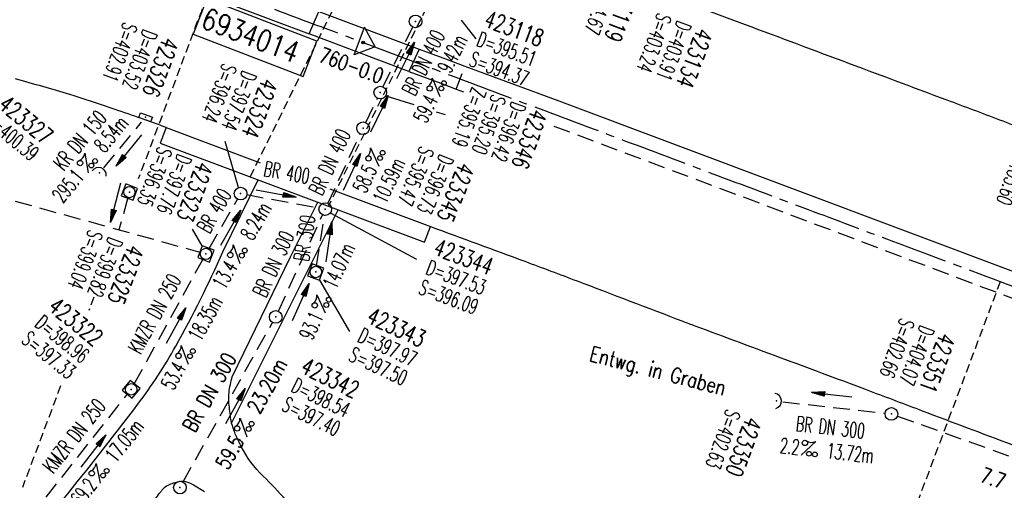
# Model space of a CAD drawing. Extents: x 450316 to 454644, y 428795 to 436505.
# Tile 264 of 324: x 452469 to 452586, y 434020 to 434076. Entities that reach past the tile are written whole.
import ezdxf
from ezdxf.enums import TextEntityAlignment as Align

# ---------------------------------------------------------------- set-up
doc = ezdxf.new("R2010")
doc.units = 0
doc.header["$LTSCALE"] = 2
doc.header["$MEASUREMENT"] = 0
for name, pattern in [('ACHSE', [5.5, 4, -0.5, 0.5, -0.5]), ('AUSGEZOGEN', [0]), ('GESTRICH-X2', [1.5, 1, -0.5]), ('GESTRICHELT', [0.75, 0.5, -0.25])]:
    doc.linetypes.add(name, pattern=pattern)
doc.layers.get('0').update_dxf_attribs({"linetype": 'CONTINUOUS'})
for name, color, linetype in [('ACHSETOP', 1, 'ACHSE'), ('BAUWO', 1, 'CONTINUOUS'), ('BAUWUTOP', 1, 'GESTRICHELT'), ('FBR', 8, 'CONTINUOUS'), ('HEKTOM', 1, 'GESTRICHELT'), ('KANAL', 7, 'GESTRICH-X2'), ('MS-UEBERFAHRT', 8, 'GESTRICH-X2'), ('Netzknoten_PKT', 7, 'CONTINUOUS'), ('Netzknoten_PKT-NR', 7, 'CONTINUOUS'), ('Netzknoten_SIGNATUR', 7, 'CONTINUOUS'), ('PFEIL', 7, 'CONTINUOUS'), ('SCHACHTNR', 6, 'CONTINUOUS'), ('SCHRIFT', 7, 'AUSGEZOGEN'), ('SCHSYMBOL', 7, 'CONTINUOUS'), ('TEXTO', 4, 'CONTINUOUS'), ('TEXTU', 4, 'CONTINUOUS')]:
    doc.layers.add(name, color=color, linetype=linetype)
doc.styles.add('ROMANS', font='romans.shx', dxfattribs={"width": 0.8})

# ---------------------------------------------------------------- blocks, each defined once
blk = doc.blocks.new('30')
at = {"color": 0}
for p, q in [((-0.75, -0.29), (-0.75, 0.29)), ((-0.75, 0.29), (0.75, 0.29)), ((0.75, 0.29), (0.75, -0.29)), ((0.75, -0.29), (-0.75, -0.29))]:
    blk.add_line(p, q, dxfattribs=at)
blk.add_point((0, 0), dxfattribs=at)
blk = doc.blocks.new('40')
at = {"color": 0}
blk.add_arc((0.02, 0.31), 0.91, 192.5363, 347.4637, dxfattribs=at)
blk.add_point((0, 0), dxfattribs=at)
blk = doc.blocks.new('PROM')
blk.add_line((1.57, 1.82), (0.02, 0.02))
for centre, radius in [((0.32, 1.51), 0.317), ((0.94, 0.29), 0.283), ((1.64, 0.29), 0.283)]:
    blk.add_circle(centre, radius)
blk.add_arc((0.99, 2.68), 1.03, 239.1414, 303.3549)
blk = doc.blocks.new('PFEIL2')
at = {"color": 0}
for p, q in [((0.88, 0), (-2.4, -0.01)), ((0.88, -0.27), (0.88, 0.28)), ((0.88, 0.28), (2.43, 0.01)), ((0.91, 0.27), (0.88, 0.26)), ((0.97, 0.26), (0.88, 0.25)), ((1.02, 0.25), (0.88, 0.23)), ((1.07, 0.24), (0.88, 0.21)), ((1.13, 0.23), (0.88, 0.19)), ((1.18, 0.22), (0.88, 0.17)), ((1.24, 0.21), (0.88, 0.15)), ((1.29, 0.21), (0.88, 0.14)), ((1.34, 0.2), (0.88, 0.12)), ((1.4, 0.19), (0.88, 0.1)), ((1.45, 0.18), (0.88, 0.08)), ((1.51, 0.17), (0.88, 0.06)), ((1.56, 0.16), (0.88, 0.04)), ((1.61, 0.15), (0.88, 0.02)), ((1.67, 0.14), (0.88, 0.01)), ((1.72, 0.13), (0.88, -0.01)), ((1.78, 0.12), (0.88, -0.03)), ((1.83, 0.11), (0.88, -0.05)), ((1.88, 0.1), (0.88, -0.07)), ((1.94, 0.09), (0.88, -0.09)), ((2.05, 0.08), (0.88, -0.12)), ((1.99, 0.08), (0.88, -0.11)), ((2.1, 0.07), (0.88, -0.14)), ((2.15, 0.06), (0.88, -0.16)), ((2.21, 0.05), (0.88, -0.18)), ((2.26, 0.04), (0.88, -0.2)), ((2.32, 0.03), (0.88, -0.22)), ((2.37, 0.02), (0.88, -0.23)), ((2.42, 0.01), (0.88, -0.25)), ((2.43, 0.01), (0.88, -0.27))]:
    blk.add_line(p, q, dxfattribs=at)
blk = doc.blocks.new('GST')
at = {"color": 0}
blk.add_circle((0, 0), 0.75, dxfattribs=at)
blk.add_point((0, 0), dxfattribs=at)
blk = doc.blocks.new('10')
blk.add_blockref('GST', (0, 0))
blk = doc.blocks.new('20')
blk.add_lwpolyline([(-0.75, -0.75), (0.75, -0.75), (0.75, 0.75), (-0.75, 0.75)], close=True)
blk.add_circle((0, 0), 0.676)
blk.add_point((0, 0))
blk = doc.blocks.new('42')
at = {"color": 0}
blk.add_arc((-0.02, -0.31), 0.91, 12.5363, 167.4637, dxfattribs=at)
blk.add_point((0, 0), dxfattribs=at)
blk = doc.blocks.new('PKT')
at = {"color": 0}
blk.add_circle((0, 0), 0.15, dxfattribs=at)
blk.add_point((0, 0), dxfattribs=at)
blk = doc.blocks.new('Station_Netzknoten')
at = {"layer": 'Netzknoten_SIGNATUR'}
for p, q in [((-1.75, 0.5), (1.75, 0.5)), ((0, -1.5), (-1.75, 0.5)), ((0, -1.5), (1.75, 0.5))]:
    blk.add_line(p, q, dxfattribs=at)
blk.add_point((0, 0), dxfattribs=at)

msp = doc.modelspace()

# ---------------------------------------------------------------- linework, layer by layer
at = {"layer": 'ACHSETOP', "flags": 128}
msp.add_lwpolyline([(451271.77, 435019.04, -0.000001), (451272.37, 435018.35, -0.000032), (451272.39, 435018.33), (451288.79, 434999.46, -0.000002), (451296.99, 434990.03, 0.000007), (451305.2, 434980.6, 0.000007), (451313.4, 434971.16, -0.000007), (451321.6, 434961.73, -0.000007), (451329.8, 434952.3, 0.000007), (451338, 434942.87, 0.000007), (451346.21, 434933.43, -0.000007), (451354.41, 434924, -0.000007), (451362.61, 434914.57, 0.000011), (451370.81, 434905.14, 0.000001), (451379.01, 434895.7, 0.000001), (451387.22, 434886.27), (451403.62, 434867.4), (451420.02, 434848.54), (451436.43, 434829.67, -0.000013), (451444.63, 434820.24, 0.000007), (451452.83, 434810.81, 0.000007), (451461.03, 434801.38, -0.000007), (451469.24, 434791.94, -0.000007), (451477.44, 434782.51, 0.000007), (451485.64, 434773.08, 0.000007), (451493.84, 434763.64, -0.000007), (451502.04, 434754.21, -0.000007), (451510.25, 434744.78, 0.000007), (451518.45, 434735.35, 0.000007), (451526.65, 434725.91, -0.000007), (451534.85, 434716.48, -0.000007), (451543.05, 434707.05, 0.000011), (451551.26, 434697.61, 0.000001), (451559.46, 434688.18, 0.000001), (451567.66, 434678.75), (451584.07, 434659.88, -0.000001), (451592.27, 434650.45, -0.000001), (451600.47, 434641.02, -0.000011), (451608.67, 434631.59, 0.000013), (451616.87, 434622.15), (451633.28, 434603.29), (451649.68, 434584.42, -0.000013), (451657.88, 434574.99, 0.000007), (451666.09, 434565.56, 0.000007), (451674.29, 434556.12, -0.000007), (451682.49, 434546.69, -0.000007), (451690.69, 434537.26, 0.000006), (451698.89, 434527.83), (451715.3, 434508.96, -0.000015), (451721.01, 434502.39, 0.000008), (451726.72, 434495.82, 0.000958), (451727.52, 434494.91, 0.000181), (451731.72, 434490.11, 0.003894), (451738.18, 434482.87, 0.00247), (451748.5, 434471.58, 0.003793), (451756.23, 434463.34, 0.003129), (451765.74, 434453.48, 0.00313), (451774.53, 434444.59, 0.003132), (451783.43, 434435.81, 0.003134), (451792.43, 434427.15, 0.003132), (451801.55, 434418.59, 0.003131), (451810.77, 434410.15, 0.00313), (451820.1, 434401.83, 0.003133), (451829.54, 434393.62, 0.003138), (451839.07, 434385.54, 0.003131), (451848.69, 434377.58, 0.003125), (451858.43, 434369.73, 0.003124), (451868.27, 434362, 0.00313), (451878.19, 434354.41, 0.003138), (451888.2, 434346.95, 0.003133), (451898.32, 434339.59, 0.003131), (451908.52, 434332.37, 0.003131), (451918.82, 434325.28, 0.003132), (451929.21, 434318.32, 0.003136), (451939.67, 434311.49, 0.00313), (451950.21, 434304.8, 0.003123), (451960.86, 434298.22, 0.003128), (451971.59, 434291.78, 0.003137), (451982.37, 434285.49, 0.003139), (451993.23, 434279.33, 0.003133), (452004.2, 434273.3, 0.003123), (452015.23, 434267.41, 0.003125), (452026.32, 434261.66, 0.003132), (452037.5, 434256.05, 0.003138), (452048.73, 434250.58, 0.003134), (452060.02, 434245.26, 0.003122), (452071.41, 434240.07, 0.003127), (452083.62, 434234.69, 0.003578), (452094.35, 434230.12, 0.002702), (452108.41, 434224.35, 0.004189), (452117.53, 434220.76, 0.00053), (452126.34, 434217.38, 0.001569), (452129.32, 434216.25, 0.000008), (452135.11, 434214.08, -0.000025), (452140.91, 434211.9), (452164.31, 434203.12, 0.000006), (452176.02, 434198.73, -0.000007), (452187.72, 434194.34), (452211.13, 434185.56), (452234.54, 434176.78, -0.000012), (452246.24, 434172.39, 0.000007), (452257.94, 434168, 0.000002), (452265.75, 434165.08, 0.000001), (452281.35, 434159.22, 0.000005), (452293.05, 434154.83, -0.000007), (452304.76, 434150.44, -0.000019), (452316.46, 434146.05, 0.000015), (452328.17, 434141.66, 0.000002), (452338.1, 434137.94, 0.000001), (452351.57, 434132.88, 0.000004), (452363.28, 434128.49, -0.000006), (452374.98, 434124.1, -0.00002), (452386.68, 434119.71, 0.00002), (452398.39, 434115.32, 0.000006), (452410.09, 434110.93, -0.000004), (452421.8, 434106.54, -0.000001), (452435.27, 434101.49, -0.000002), (452445.2, 434097.76, -0.000015), (452456.91, 434093.37, 0.000019), (452468.61, 434088.98, 0.000007), (452480.31, 434084.59, -0.000006), (452492.02, 434080.2, -0.000002), (452503.72, 434075.81, 0.000002), (452515.42, 434071.42, 0.000006), (452527.13, 434067.03, -0.000007), (452538.83, 434062.64, -0.000019), (452550.54, 434058.25, 0.000015), (452562.24, 434053.86, 0.000002), (452572.17, 434050.13, 0.000001), (452585.65, 434045.08, 0.000004), (452597.35, 434040.69, -0.000006), (452609.05, 434036.3, -0.00002), (452620.76, 434031.91, 0.00002), (452632.46, 434027.52, 0.000006), (452644.17, 434023.13, -0.000004), (452655.87, 434018.74, -0.000001), (452669.35, 434013.68, -0.000002), (452679.28, 434009.96, -0.000015), (452690.98, 434005.57, 0.000014), (452702.68, 434001.18, 0.000011), (452714.39, 433996.79, -0.000001), (452726.09, 433992.4, -0.000007), (452735.03, 433989.04, -0.000005), (452748.18, 433984.11, -0.000156), (452748.22, 433984.1, -0.000005), (452749.5, 433983.61, -0.004183), (452758.69, 433980.07, -0.002721), (452772.75, 433974.43, -0.005081), (452782.77, 433970.22, -0.003908), (452795.7, 433964.52, -0.003912), (452807.05, 433959.3, -0.003907), (452818.33, 433953.9, -0.003903), (452829.52, 433948.33, -0.003904), (452840.62, 433942.58, -0.003907), (452851.63, 433936.66, -0.003909), (452862.54, 433930.57, -0.003906), (452873.35, 433924.31, -0.003899), (452884.08, 433917.88, -0.003907), (452894.71, 433911.27, -0.003917), (452905.21, 433904.52, -0.003914), (452915.61, 433897.6, -0.003904), (452925.91, 433890.51, -0.003895), (452936.11, 433883.25, -0.003902), (452946.17, 433875.85, -0.003909), (452956.12, 433868.3, -0.003904), (452965.96, 433860.58, -0.003908), (452975.67, 433852.7, -0.00391), (452985.26, 433844.69, -0.003909), (452994.72, 433836.52, -0.003908), (453004.05, 433828.2, -0.003902), (453013.25, 433819.74, -0.003901), (453022.32, 433811.14, -0.003907), (453031.26, 433802.39, -0.003913), (453040.05, 433793.51, -0.003909), (453048.99, 433784.19, -0.00418), (453057.22, 433775.34, -0.003621), (453064.8, 433766.92, -0.003001), (453073.81, 433756.65, -0.003775), (453082.93, 433745.95, -0.004894), (453089.82, 433737.59, -0.004962), (453096.58, 433729.04, -0.003805), (453105.2, 433717.74, -0.003005), (453113.36, 433706.73, -0.003643), (453119.97, 433697.57, -0.004174), (453127.23, 433687.17, -0.004295), (453134.1, 433676.95, -0.003507), (453140.02, 433667.85, -0.002688), (453147.59, 433655.9, -0.003695), (453155.36, 433643.25, -0.00538), (453160.55, 433634.47, -0.005332), (453165.53, 433625.6, -0.003667), (453172.54, 433612.58, -0.002679), (453179.1, 433600.02, -0.003501), (453183.99, 433590.35, -0.004313), (453189.2, 433579.67, -0.003909), (453194.74, 433567.79, -0.003909), (453199.85, 433556.38, -0.003909), (453204.78, 433544.89, -0.003903), (453209.81, 433532.66, -0.004384), (453214.1, 433521.7, -0.003423), (453219.66, 433506.82, -0.005955), (453222.69, 433498.22, -0.000145), (453225.57, 433489.74, -0.000252), (453227.22, 433484.85, -0.000085), (453230.06, 433476.42, -0.000405), (453230.66, 433474.65, -0.003646), (453233.57, 433465.74, 0.00217), (453238.42, 433450.76, 0.000006), (453242.33, 433438.88, -0.000007), (453246.23, 433427.01, -0.000012), (453250.13, 433415.13, 0.000009), (453254.03, 433403.26, 0.003001), (453258.01, 433391.4, -0.003002), (453261.98, 433379.55, -0.003008), (453265.82, 433367.65, 0.003009), (453269.65, 433355.76, 0.00001), (453273.55, 433343.88, -0.000019), (453277.45, 433332.01), (453285.26, 433308.26, 0.000005), (453289.16, 433296.38, -0.000004), (453293.06, 433284.51, -0.000001), (453297.41, 433271.27, -0.000001), (453300.87, 433260.76, -0.00001), (453304.77, 433248.88, 0.000008), (453308.67, 433237.01, 0.000011), (453312.58, 433225.13, -0.000004), (453316.48, 433213.26, -0.000007), (453317.96, 433208.76, -0.000002), (453324.28, 433189.51, -0.00006), (453324.75, 433188.09, 0.000004), (453325.21, 433186.68, 0.001409), (453327.81, 433178.86, 0.000842), (453332.21, 433165.79, 0.002106), (453335.59, 433155.93, 0.001506), (453340.42, 433142.18, 0.001603), (453344.59, 433130.55, 0.001566), (453348.93, 433118.67, 0.00157), (453353.28, 433106.99, 0.001563), (453357.73, 433095.28, 0.001555), (453362.24, 433083.61, 0.001558), (453366.82, 433071.99, 0.001562), (453371.48, 433060.39, 0.001561), (453376.21, 433048.82, 0.001565), (453381.01, 433037.27, 0.001565), (453385.88, 433025.76, 0.001563), (453390.82, 433014.29, 0.001561), (453395.84, 433002.83, 0.001559), (453400.93, 432991.41, 0.00156), (453406.08, 432980.03, 0.001563), (453411.31, 432968.67, 0.001565), (453416.61, 432957.35, 0.001562), (453421.98, 432946.08, 0.001558), (453427.42, 432934.81, 0.001559), (453432.94, 432923.58, 0.001564), (453438.52, 432912.41, 0.001566), (453444.16, 432901.27, 0.001564), (453449.89, 432890.15, 0.001558), (453455.36, 432879.68, 0.001394), (453461.54, 432868.03, 0.001724), (453468.57, 432854.96, 0.002516), (453473.46, 432846.05, 0.001346), (453478.16, 432837.66, 0.000835), (453485.79, 432824.15, 0.000825), (453493.39, 432810.79, 0.001335), (453498.13, 432802.56, 0.002522), (453503.26, 432793.8, 0.001723), (453510.87, 432781.05, 0.001395), (453517.7, 432769.77, 0.001557), (453523.88, 432759.7, 0.001564), (453531.45, 432747.52, 0.002105), (453537.15, 432738.52, 0.001027), (453545.2, 432725.95, 0.001523), (453550.68, 432717.5, 0.000001), (453550.84, 432717.26, 0.000124), (453550.84, 432717.26, 0.000024), (453557.6, 432706.91, -0.000007), (453564.35, 432696.57, -0.000001), (453571.19, 432686.1, 0.000005), (453578.03, 432675.64, 0.000012), (453584.86, 432665.17, -0.000012), (453591.7, 432654.7, -0.000004), (453598.53, 432644.24, 0.000004), (453605.37, 432633.77, 0.000001), (453612.2, 432623.31, -0.000001), (453619.04, 432612.84, -0.000004), (453625.87, 432602.38, 0.000003), (453632.71, 432591.91), (453646.38, 432570.98, -0.000014), (453650.94, 432564, -0.000007), (453660.05, 432550.05, -0.002465), (453666.82, 432539.57, 0.002471), (453673.57, 432529.12, 0.002497), (453680.47, 432518.67, -0.002488), (453687.39, 432508.18, -0.000003), (453694.22, 432497.72, 0.000006), (453701.06, 432487.25), (453714.73, 432466.32, -0.000006), (453721.57, 432455.86, 0.000006), (453728.4, 432445.39, 0.000183), (453728.47, 432445.28, -0.000027), (453728.97, 432444.52, -0.003905), (453733.99, 432436.71, -0.002472), (453741.77, 432424.27, -0.005163), (453747.3, 432415.1, -0.003867), (453754.47, 432402.74, -0.003958), (453760.53, 432391.89, -0.003913), (453766.49, 432380.82, -0.003903), (453772.25, 432369.72, -0.003904), (453777.83, 432358.53, -0.003901), (453783.48, 432346.73, -0.004288), (453788.46, 432335.91, -0.003523), (453794.25, 432322.76, -0.004762), (453798.38, 432312.96, -0.001651), (453802.11, 432303.78, -0.002689), (453804.34, 432298.12, -0.001542), (453805.53, 432295.04, -0.000893), (453807.56, 432289.71, -0.005639), (453811.07, 432280.12, -0.003891), (453815.88, 432266.14, -0.00573), (453819.49, 432254.95, -0.005082), (453823.29, 432242.26, -0.004537), (453827.3, 432227.85, -0.006762), (453829.77, 432218.12, -0.001828), (453832.34, 432207.23, -0.002855), (453833.92, 432200.25, -0.000688), (453834.59, 432197.18, -0.000614), (453835.33, 432193.75, -0.005087), (453837.35, 432183.82, -0.003463), (453840.08, 432169.2, -0.004355), (453841.88, 432158.58, -0.003298), (453844.05, 432144.52, -0.003873), (453845.96, 432130.87, -0.004703), (453847.34, 432119.6, -0.004431), (453848.68, 432106.66, -0.004859), (453849.68, 432094.85, -0.001971), (453850.76, 432079.75, -0.003754), (453851.23, 432071.81, -0.000235), (453851.27, 432071.06, -0.000154), (453851.33, 432069.9, -0.005004), (453851.76, 432059.36, -0.003657), (453852.1, 432044.92, -0.006284), (453852.13, 432034.65, -0.00442), (453851.87, 432020.06, -0.004496), (453851.36, 432005.74, -0.005961), (453850.74, 431994.95, -0.004032), (453849.63, 431980.54, -0.005521), (453848.62, 431970.04, -0.000545), (453848.17, 431965.89, -0.00099), (453847.92, 431963.6, -0.002817), (453847.08, 431956.57, -0.001743), (453845.62, 431945.22, -0.004295), (453844.13, 431934.59, -0.003233), (453841.93, 431920.5, -0.003719), (453839.9, 431908.59, -0.003474), (453837.54, 431895.88, -0.003471), (453834.93, 431882.78, -0.003984), (453832.48, 431871.4, -0.002961), (453829.25, 431857.36, -0.00403), (453826.74, 431847.07, -0.001132), (453824.96, 431840.11, -0.001603), (453823.67, 431835.21, -0.002375), (453822.37, 431830.36, -0.001541), (453820.3, 431822.92, -0.005811), (453817.74, 431814.24, -0.003321), (453813, 431799.15, -0.004369), (453808.95, 431786.93, -0.004589), (453804.89, 431775.36, -0.004977), (453800.13, 431762.59, -0.00596), (453795.93, 431752.02, -0.002426), (453790.61, 431739.3, -0.004094), (453787.37, 431731.79, -0.000338), (453786.71, 431730.31, -0.000388), (453786.14, 431729.02, -0.004625), (453782.63, 431721.36, -0.002368), (453775.59, 431706.51, -0.004069), (453770.2, 431695.52, -0.003863), (453764.34, 431684.03, -0.004659), (453758.24, 431672.55, -0.005048), (453752.4, 431662.07, -0.002758), (453744.86, 431649, -0.004203), (453739.78, 431640.49, -0.000453), (453738.55, 431638.46, -0.00049), (453737.41, 431636.59, -0.004121), (453733.36, 431630.11, -0.00246), (453726.45, 431619.35, -0.006277), (453720.59, 431610.57, -0.004581), (453712.3, 431598.73, -0.005038), (453704.6, 431588.16, -0.005528), (453697.38, 431578.67, -0.004083), (453688.22, 431567.1, -0.005886), (453681.7, 431559.21, -0.001219), (453676.74, 431553.36, -0.002238), (453674.01, 431550.2, -0.001962), (453670.56, 431546.26, -0.001297), (453665.3, 431540.34, -0.004313), (453658.17, 431532.48, -0.003182), (453648.34, 431521.97, -0.004167), (453639.22, 431512.51, -0.00462), (453630.85, 431504.12, -0.002727), (453619.91, 431493.48, -0.004271), (453612.84, 431486.78, -0.000068), (453609.88, 431484.03, -0.000648), (453609.57, 431483.75, -0.000003), (453600.64, 431475.49, -0.000005), (453594.49, 431469.8), (453576.13, 431452.83), (453557.78, 431435.85), (453539.42, 431418.88), (453521.07, 431401.91, 0.000001), (453511.89, 431393.42, 0.000001), (453502.71, 431384.94, 0.000013), (453493.53, 431376.45, -0.000013), (453484.35, 431367.96, 0), (453475.18, 431359.48, 0), (453466, 431350.99), (453447.64, 431334.02, 0.000001), (453438.46, 431325.53, 0.000001), (453429.29, 431317.04, 0.000013), (453420.11, 431308.56, -0.000007), (453410.93, 431300.07, -0.000004), (453403.53, 431293.23, -0.000002), (453392.58, 431283.1, -0.00001), (453383.4, 431274.61, 0.000015), (453374.22, 431266.13, 0.000014), (453365.04, 431257.64, -0.000013), (453355.86, 431249.15, 0), (453343.63, 431237.84, -0.000001), (453337.51, 431232.18), (453319.15, 431215.21, 0.000001), (453309.98, 431206.72, 0.000001), (453300.8, 431198.24, 0.000013), (453291.62, 431189.75, -0.000013), (453282.44, 431181.26, -0.000001), (453273.27, 431172.78, -0.000001), (453264.09, 431164.29), (453245.73, 431147.32), (453227.38, 431130.34), (453209.02, 431113.37, 0.000014), (453199.84, 431104.89, -0.000009), (453190.66, 431096.4, -0.000019), (453181.49, 431087.91, 0.000019), (453172.31, 431079.43, 0.000009), (453163.13, 431070.94, -0.000008), (453153.95, 431062.45), (453135.6, 431045.48, 0.000009), (453134.86, 431044.8, 0.000002), (453130.42, 431040.69, 0.002804), (453126.11, 431036.66, 0.001372), (453117.38, 431028.36, 0.005333), (453110.16, 431021.31, 0.003613), (453099.69, 431010.7, 0.004216), (453091.36, 431002.01, 0.003913), (453082.55, 430992.5, 0.00391), (453074.2, 430983.2, 0.003911), (453066, 430973.77, 0.003912), (453057.94, 430964.21, 0.003915), (453050.03, 430954.53, 0.00391), (453042.29, 430944.73, 0.003905), (453034.68, 430934.8, 0.003908), (453027.23, 430924.75, 0.003912), (453019.95, 430914.6, 0.003918), (453012.83, 430904.33, 0.003918), (453005.87, 430893.95, 0.003907), (452999.07, 430883.47, 0.0039), (452992.43, 430872.86, 0.003908), (452985.95, 430862.15, 0.00392), (452979.66, 430851.37, 0.00392), (452973.54, 430840.5, 0.003904), (452967.57, 430829.49, 0.003903), (452961.77, 430818.39, 0.003916), (452956.17, 430807.24, 0.00392), (452950.74, 430796, 0.00391), (452945.47, 430784.65, 0.003904), (452940.39, 430773.22, 0.00391), (452935.48, 430761.73, 0.003913), (452930.76, 430750.17, 0.003909), (452926.22, 430738.51, 0.003913), (452921.86, 430726.79, 0.003918), (452917.69, 430715.02, 0.003913), (452913.7, 430703.18, 0.003909), (452909.89, 430691.26, 0.003904), (452906.27, 430679.29, 0.003908), (452902.84, 430667.28, 0.003914), (452899.6, 430655.21, 0.003911), (452896.55, 430643.09, 0.003914), (452893.69, 430630.91, 0.003917), (452891.02, 430618.71, 0.003911), (452890.73, 430617.31, 0.000237), (452886.25, 430594.17, 0.007575), (452884.76, 430585.79, 0.003906), (452882.25, 430569.49)], format="xyb", dxfattribs=at)
at = {"layer": 'BAUWO'}
for p, q in [((452486.72, 434063.35), (452497.86, 434059.17)), ((452506.12, 434056.08), (452518.09, 434051.59))]:
    msp.add_line(p, q, dxfattribs=at)
at = {"layer": 'BAUWO', "flags": 128}
msp.add_lwpolyline([(452503.69, 434074.45), (452504.84, 434077.1), (452516.74, 434072.64), (452515.52, 434069.98)], close=True, dxfattribs=at)
at = {"layer": 'BAUWO'}
msp.add_lwpolyline([(452486.72, 434063.35), (452486.02, 434061.49), (452517.38, 434049.74), (452518.09, 434051.59)], dxfattribs=at)
at = {"layer": 'BAUWUTOP'}
for p, q in [((452496.7, 434057.49), (452514.31, 434093.04)), ((452523.54, 434089.58), (452505.96, 434054.02))]:
    msp.add_line(p, q, dxfattribs=at)
at = {"layer": 'FBR'}
for points in [[(452303.93, 433986.53, 0.000005), (452343.63, 433981.92, 0.000161)], [(452303.64, 433983.99, 0.000005), (452343.33, 433979.38, 0.000161)], [(452538, 434082.07, 0.000011), (452544.59, 434079.61, 0.000017), (452548.92, 434077.98), (452554.64, 434075.85, 0.000112), (452566.98, 434071.23, -0.000173), (452579.32, 434066.62, -0.00098), (452585.57, 434064.27, 0.001072), (452591.81, 434061.91, 0.00019), (452597.18, 434059.91, -0.000068), (452602.55, 434057.9, -0.000085), (452624.39, 434049.73, -0.000297), (452630.64, 434047.39, -0.000306), (452633.89, 434046.17, -0.000044), (452656.33, 434037.7, -0.000134), (452661.51, 434035.75, 0.000068), (452671.73, 434031.89, 0.002005), (452678.17, 434029.49, 0.000757), (452695.24, 434023.23, 0.006913), (452700.98, 434021.23, 0.004922), (452709.1, 434018.6, 0.026912), (452715.31, 434017.03, 0.025009), (452722.14, 434016.03, 0.021265), (452724.43, 434015.91, 0.004848), (452734.52, 434015.91, 0.024197)], [(452486.72, 434063.35, 0.001352), (452484.87, 434064.02, 0.003753), (452484.21, 434064.26, 0.000297), (452481, 434065.37, 0.000522), (452479.17, 434066, 0.009399), (452475.31, 434067.24, 0.005675), (452468.86, 434069.1, 0.030576)], [(452466.92, 434012.21, 0.037606), (452471.75, 434016.23, 0.029878), (452474.47, 434019.2, 0.008324), (452483.38, 434030.55, 0.035121), (452487.86, 434037.41, 0.022959), (452493.45, 434048.61), (452497.65, 434057.14, 0.000179)], [(452587.94, 433976.98, 0.004238), (452584.61, 433978.11, 0.000315), (452539.69, 433992.88, 0.001547), (452529.34, 433996.24, -0.001933), (452521.06, 433998.93, -0.040282), (452516.12, 434001.02, -0.047327), (452512.28, 434003.5, -0.027969), (452510.74, 434004.86, -0.026928), (452509.31, 434006.44, -0.053406), (452506.77, 434010.36, 0.037189), (452503.31, 434016.09, 0.046503), (452498.22, 434022.01, -0.083459), (452495.62, 434025.52, -0.006034), (452495.13, 434026.5, -0.016289), (452494.97, 434026.87, -0.013061), (452494.74, 434027.49, -0.010442), (452494.49, 434028.28, -0.037781), (452494.4, 434028.7, -0.008308), (452494.17, 434030.65, -0.057665), (452494.18, 434031.91, -0.037508), (452494.57, 434033.79), (452501.49, 434048), (452504.72, 434054.49, 0.001197)], [(452467.66, 434000.54, 0.016194), (452477.94, 434010.73, 0.020215), (452485.56, 434019.48, 0.006369), (452486.07, 434020.13, -0.012772), (452486.33, 434020.45, -0.10648), (452486.95, 434020.93, -0.058798), (452488.27, 434021.38, -0.110155), (452488.99, 434021.37, -0.075057), (452489.96, 434020.98), (452491.28, 434020.16)]]:
    msp.add_lwpolyline(points, format="xyb", dxfattribs=at)
at = {"layer": 'FBR', "flags": 128}
for points in [[(452308.09, 434147.92), (452359.68, 434128.49), (452376.76, 434122.15), (452388.62, 434117.7), (452408.77, 434110.09), (452450.78, 434094.29), (452499.45, 434076.05), (452503.69, 434074.45)], [(452516.74, 434072.64), (452519.53, 434071.62), (452522.17, 434070.61), (452533.31, 434066.51), (452601.99, 434040.75), (452626.51, 434031.51), (452648.68, 434023.26)], [(452515.52, 434069.98), (452519.29, 434068.59), (452521.11, 434067.88)], [(452494.49, 434028.28), (452507.11, 434053.59)]]:
    msp.add_lwpolyline(points, dxfattribs=at)
msp.add_lwpolyline([(452518.09, 434051.59, -0.001198), (452529.26, 434047.48, -0.00215), (452535.47, 434045.15, -0.000124), (452548.01, 434040.37, 0.001101), (452549.42, 434039.84, 0.001693), (452560.18, 434035.84, -0.001823), (452570.17, 434032.11, -0.000407), (452576.42, 434029.75, 0.00024), (452587.05, 434025.74, 0.000512), (452601.45, 434020.32, 0.000412), (452619.33, 434013.63, 0.003212), (452626.86, 434010.87, 0.002769), (452635.62, 434007.78, 0.012933), (452642.46, 434005.62, -0.012603), (452649.47, 434003.39, -0.003997), (452661.6, 433999.1, -0.002506), (452680.85, 433992.01, -0.000291), (452698.14, 433985.53, 0.000558), (452707.14, 433982.17, 0.000188), (452715.09, 433979.2, -0.000119), (452727.59, 433974.55, -0.001), (452738.85, 433970.33, -0.000801)], format="xyb", dxfattribs=at)
at = {"layer": 'HEKTOM'}
for p, q in [((452492.03, 434080.19), (452483.41, 434057.24)), ((452585.66, 434045.06), (452573.28, 434012.12)), ((452478.15, 434043.23), (452477.55, 434041.63)), ((452474.2, 434032.7), (452469.67, 434020.66))]:
    msp.add_line(p, q, dxfattribs=at)
at = {"layer": 'KANAL'}
for p, q in [((452512.44, 434068.16), (452515.97, 434075.25)), ((452510.41, 434063.94), (452511.78, 434066.81)), ((452479.31, 434058.56), (452483.81, 434063.97)), ((452505.91, 434054.34), (452509.75, 434062.59)), ((452451.47, 434059.41), (452490.72, 434048.56)), ((452482.18, 434055.04), (452481.12, 434051.21)), ((452491.81, 434049), (452495.19, 434054.84)), ((452496.28, 434055.38), (452504.88, 434053.81)), ((452500.03, 434041.56), (452505.28, 434052.97)), ((452504.56, 434046.94), (452505.5, 434052.94)), ((452482.94, 434032.94), (452491.06, 434047.69)), ((452488.72, 434021.31), (452499.34, 434040.22)), ((452472.47, 434019.5), (452482.09, 434031.69)), ((452559.88, 434030.81), (452572, 434029.47)), ((452573.47, 434029.12), (452618.38, 434013.09))]:
    msp.add_line(p, q, dxfattribs=at)
at = {"layer": 'MS-UEBERFAHRT', "flags": 128}
for points in [[(452521.11, 434067.88), (452522.14, 434070.61)], [(452532.7, 434063.52), (452540.56, 434060.56), (452555.59, 434054.95), (452577.2, 434046.81), (452593.3, 434040.77), (452615.98, 434032.31), (452639.87, 434023.33), (452647.64, 434020.47)]]:
    msp.add_lwpolyline(points, dxfattribs=at)
at = {"layer": 'MS-UEBERFAHRT'}
msp.add_lwpolyline([(452521.11, 434067.88), (452521.98, 434067.56)], dxfattribs=at)
at = {"layer": 'Netzknoten_PKT-NR'}
msp.add_lwpolyline([(452504.6, 434073.6), (452491.53, 434078.63), (452489.92, 434074.43), (452502.98, 434069.4)], close=True, dxfattribs=at)
at = {"layer": 'SCHACHTNR'}
for p, q in [((452521.71, 434076.06), (452523.44, 434073.86)), ((452512.78, 434067.1), (452516.09, 434066.06)), ((452518.75, 434065.22), (452519.81, 434064.88)), ((452495.31, 434056.24), (452493.73, 434061.68)), ((452506.24, 434053.19), (452516.42, 434047.72)), ((452491, 434049.32), (452489.85, 434051.28)), ((452504.93, 434045.24), (452508.46, 434039.16))]:
    msp.add_line(p, q, dxfattribs=at)

# ---------------------------------------------------------------- block references
at = {"layer": 'Netzknoten_PKT'}
msp.add_blockref('PKT', (452510.1, 434073.42), dxfattribs=at)
at = {"layer": 'Netzknoten_SIGNATUR', "rotation": 69.43923742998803}
msp.add_blockref('Station_Netzknoten', (452510.1, 434073.42), dxfattribs=at)
at = {"layer": 'PFEIL'}
for p, rotation in [((452515.11, 434071.27), 63.6144), ((452512, 434064.94), 64.2644), ((452482.33, 434060.63), 230.325), ((452508.74, 434058.04), 64.9789), ((452480.73, 434054.44), 255.1811197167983), ((452499.75, 434055.49), 349.66), ((452494.36, 434051.43), 60.09479999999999), ((452506.02, 434049.79), 81.3497), ((452502.66, 434042.62), 65.2925), ((452487.88, 434039.84), 61.11489999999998), ((452494.91, 434030.28), 60.68539999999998), ((452565.69, 434031.68), 173.5828), ((452478.08, 434024.97), 51.7295)]:
    msp.add_blockref('PFEIL2', p, dxfattribs=dict(at, rotation=rotation))
at = {"layer": 'SCHSYMBOL'}
for name, p, rotation in [('10', (452516.3, 434075.93), 339.4385), ('10', (452512.12, 434067.49), 339.4385), ('30', (452484.28, 434064.55), 339.4385), ('10', (452510.08, 434063.26), 339.4385), ('42', (452478.83, 434057.98), 339.4385), ('20', (452482.36, 434055.69), 339.4385), ('10', (452495.55, 434055.5), 339.4385), ('10', (452505.6, 434053.66), 339.4385), ('20', (452491.44, 434048.35), 339.4385), ('20', (452504.47, 434046.21), 339.4385), ('10', (452499.72, 434040.88), 339.4385), ('20', (452482.57, 434032.29), 50.99551453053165), ('40', (452559.12, 434030.91), 92.94246634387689), ('10', (452572.75, 434029.38), 339.4385), ('10', (452488.36, 434020.65), 339.4385)]:
    msp.add_blockref(name, p, dxfattribs=dict(at, rotation=rotation))
at = {"layer": 'TEXTU'}
for p, rotation in [((452519.2, 434067.01), 63.6144), ((452477.47, 434057.92), 50.32500000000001), ((452511.96, 434058.74), 64.9789), ((452495.48, 434047.19), 60.09479999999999), ((452505.59, 434041.32), 65.2925), ((452489.35, 434035.25), 61.11489999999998), ((452496.3, 434026.63), 60.68539999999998), ((452562.01, 434024.47), 353.5828), ((452478.88, 434021.15), 51.7295)]:
    msp.add_blockref('PROM', p, dxfattribs=dict(at, rotation=rotation))

# ---------------------------------------------------------------- texts
at = {"layer": 'Netzknoten_PKT-NR', "style": 'ROMANS', "width": 0.8}
msp.add_text('6934014', height=2.5, rotation=338.9675, dxfattribs=at).set_placement((452490.68, 434075.27))
at = {"layer": 'Netzknoten_PKT-NR', "style": 'ROMANS', "width": 0.75}
msp.add_text('760-0.0', height=1.8, rotation=339.8866, dxfattribs=at).set_placement((452512.09, 434068.5), align=Align.RIGHT)
at = {"layer": 'SCHACHTNR', "style": 'ROMANS'}
for s, height, rotation, width, p in [('D=394.67', 1.8, 249.4385, 0.6, (452538.85, 434081.59)), ('423119', 2, 249.4385, 0.7, (452541.19, 434080.71)), ('423118', 2, 339.4385, 0.7, (452524.28, 434075.41)), ('S=403.24', 1.8, 249.4385, 0.6, (452545.04, 434077.05)), ('S=402.91', 1.8, 249.4385, 0.6, (452481.69, 434075.95)), ('D=403.91', 1.8, 249.4385, 0.6, (452547.38, 434076.14)), ('D=403.52', 1.8, 249.4385, 0.6, (452484.03, 434075.08)), ('D=395.51', 1.8, 339.4385, 0.6, (452523.4, 434073.07)), ('423134', 2, 249.4385, 0.7, (452549.73, 434075.27)), ('423326', 2, 249.4385, 0.7, (452486.38, 434074.2)), ('S=394.37', 1.8, 339.4385, 0.6, (452522.53, 434070.72)), ('S=396.24', 1.8, 249.4385, 0.6, (452493.46, 434071.08)), ('D=397.54', 1.8, 249.4385, 0.6, (452495.8, 434070.21)), ('423324', 2, 249.4385, 0.7, (452498.14, 434069.33)), ('Z=395.19', 1.8, 250.2104, 0.6, (452523.02, 434068.22)), ('423327', 2, 320.4295, 0.7, (452466.68, 434065.77)), ('S=395.20', 1.8, 250.2104, 0.6, (452525.38, 434067.38)), ('D=396.42', 1.8, 250.2104, 0.6, (452527.73, 434066.54)), ('S=400.39', 1.8, 320.4295, 0.6, (452465.09, 434063.84)), ('423346', 2, 250.2104, 0.7, (452530.09, 434065.69)), ('S=396.35', 1.8, 249.4385, 0.6, (452485.79, 434061.19)), ('S=395.47', 1.8, 247.6463, 0.6, (452516.88, 434061.24)), ('S=403.60', 1.8, 249.4385, 0.6, (452587.7, 434061.34)), ('D=397.76', 1.8, 249.4385, 0.6, (452488.11, 434060.31)), ('423323', 2, 249.4385, 0.7, (452490.45, 434059.44)), ('D=396.73', 1.8, 247.6463, 0.6, (452519.2, 434060.29)), ('423345', 2, 247.6463, 0.7, (452521.52, 434059.35)), ('S=399.04', 1.8, 249.4385, 0.6, (452477.57, 434051.34)), ('D=399.82', 1.8, 249.4385, 0.6, (452479.91, 434050.47)), ('423344', 2, 339.4385, 0.7, (452518.29, 434048.34)), ('423325', 2, 249.4385, 0.7, (452482.26, 434049.59)), ('D=397.53', 1.8, 339.4385, 0.6, (452517.41, 434046)), ('S=396.09', 1.8, 339.4385, 0.6, (452516.54, 434043.66)), ('423322', 2, 320.9955, 0.7, (452472.58, 434041.81)), ('423343', 2, 334.8722, 0.7, (452510.36, 434040.28)), ('D=398.96', 1.8, 320.9955, 0.6, (452471.01, 434039.86)), ('S=402.66', 1.8, 249.4385, 0.6, (452573.84, 434040.87)), ('D=397.97', 1.8, 334.8722, 0.6, (452509.3, 434038.02)), ('D=404.07', 1.8, 249.4385, 0.6, (452576.19, 434040)), ('S=397.33', 1.8, 320.9955, 0.6, (452469.44, 434037.92)), ('423351', 2, 249.4385, 0.7, (452578.53, 434039.12)), ('S=397.50', 1.8, 334.8722, 0.6, (452508.24, 434035.75)), ('423342', 2, 333.7053, 0.7, (452502.52, 434034.35)), ('D=398.54', 1.8, 333.7053, 0.6, (452501.41, 434032.11)), ('S=397.40', 1.8, 333.7053, 0.6, (452500.31, 434029.86)), ('S=402.63', 1.8, 249.4385, 0.6, (452553.21, 434030.06)), ('423350', 2, 249.4385, 0.7, (452555.56, 434029.18))]:
    msp.add_text(s, height=height, rotation=rotation, dxfattribs=dict(at, width=width)).set_placement(p)
at = {"layer": 'SCHRIFT', "style": 'ROMANS', "width": 0.8}
msp.add_text('Entwg. in Graben', height=1.8, rotation=345.5006, dxfattribs=at).set_placement((452536.8, 434035.7))
at = {"layer": 'TEXTO', "style": 'ROMANS'}
for s, rotation, width, p in [('BR DN 400', 63.6144, 0.6, (452518.05, 434070.63)), ('KR DN 150', 50.325, 0.6, (452477.19, 434061.24)), ('BR DN 400', 64.9789, 0.6, (452506.94, 434058.88)), ('BR 400', 349.66, 0.6, (452500.87, 434057.13)), ('BR 400', 60.0948, 0.6, (452493.2, 434053.02)), ('BR 300', 81.3497, 0.6, (452504.03, 434050.09)), ('BR DN 300', 65.2925, 0.6, (452500.26, 434046.78)), ('KMZR DN 250', 61.1149, 0.6, (452486.12, 434040.81)), ('BR DN 300', 60.6854, 0.75, (452492.63, 434031.5)), ('KMZR DN 250', 51.7295, 0.6, (452476.5, 434026.22)), ('BR DN 300', 353.5828, 0.6, (452565.43, 434026.9))]:
    msp.add_text(s, height=1.8, rotation=rotation, dxfattribs=dict(at, width=width)).set_placement(p, align=Align.CENTER)
at = {"layer": 'TEXTU', "style": 'ROMANS'}
for s, rotation, width, p in [('9.42m', 63.6144, 0.6, (452520.44, 434069.64)), ('59.4', 63.6144, 0.6, (452517.58, 434063.72)), ('8.54m', 50.325, 0.6, (452479.4, 434060.23)), ('295.1', 50.325, 0.6, (452474.44, 434054.26)), ('58.5', 64.9789, 0.6, (452510.4, 434055.42)), ('10.59m', 64.9789, 0.6, (452512.78, 434054.17)), ('8.24m', 60.0948, 0.6, (452496.99, 434049.8)), ('14.07m', 65.2925, 0.6, (452506.85, 434044.06)), ('13.4', 60.0948, 0.6, (452493.65, 434044.02)), ('18.35m', 61.1149, 0.6, (452490.8, 434037.86)), ('93.1', 65.2925, 0.6, (452504.06, 434037.99)), ('53.4', 61.1149, 0.6, (452487.58, 434032.05)), ('23.20m', 60.6854, 0.75, (452497.78, 434029.25)), ('17.05m', 51.7295, 0.6, (452480.75, 434023.5)), ('59.5', 60.6854, 0.75, (452494.06, 434022.62)), ('2.2', 353.5828, 0.6, (452559.44, 434024.77)), ('13.72m', 353.5828, 0.6, (452565, 434024.14)), ('7.7', 340.3481, 0.75, (452583.15, 434021.4)), ('69.2', 51.7295, 0.6, (452476.62, 434018.28))]:
    msp.add_text(s, height=1.8, rotation=rotation, dxfattribs=dict(at, width=width)).set_placement(p)

doc.saveas('drawing.dxf')
